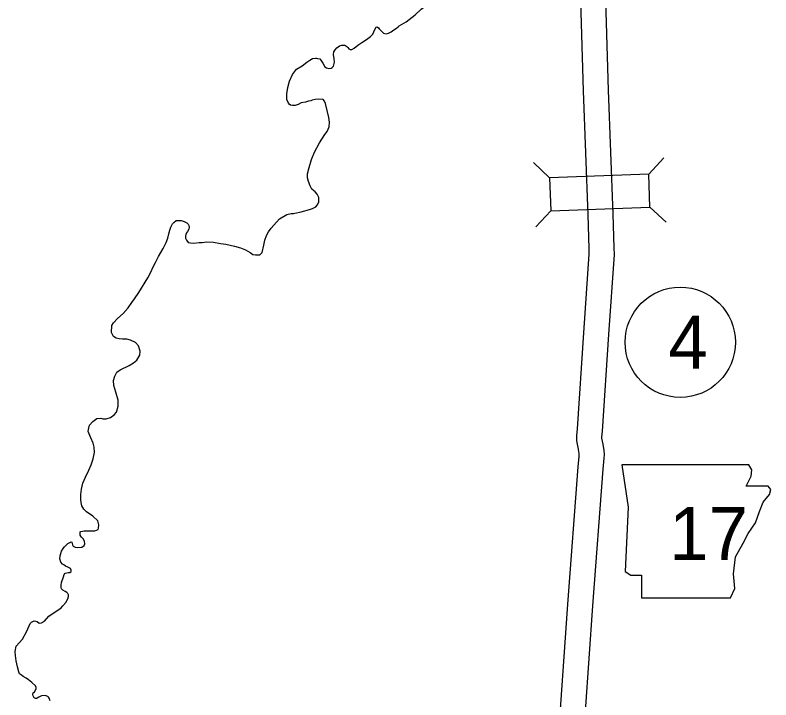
# Model space of a CAD drawing. Extents: x -939622 to -934222, y 1383701 to 1385301.
# Drawn here: x -936016.72 to -935989.58, y 1384392.03 to 1384416.62 of the extents above; entities that cross this region are included whole.
import ezdxf

# ---------------------------------------------------------------- set-up
doc = ezdxf.new("R2010")
doc.units = 0
for name, color, linetype in [('Level 10', 7, 'Continuous'), ('Level 20', 7, 'Continuous'), ('Level 21', 7, 'Continuous'), ('Level 27', 7, 'Continuous'), ('Level 9', 7, 'Continuous')]:
    doc.layers.add(name, color=color, linetype=linetype)

msp = doc.modelspace()

# ---------------------------------------------------------------- linework, layer by layer
at = {"layer": 'Level 10'}
for points in [[(-935998.703, 1384370.194), (-935998.479, 1384373.151), (-935998.287, 1384375.8), (-935997.988, 1384380.149), (-935997.714, 1384383.708), (-935997.428, 1384387.778), (-935997.14, 1384391.695), (-935996.871, 1384395.471), (-935996.5, 1384400.394), (-935996.465, 1384400.772), (-935996.462, 1384400.84), (-935996.462, 1384400.888), (-935996.473, 1384400.932), (-935996.492, 1384401.029), (-935996.554, 1384401.332), (-935996.554, 1384401.51), (-935996.527, 1384401.758), (-935996.298, 1384405.21), (-935996.104, 1384408.037), (-935996.111, 1384408.237), (-935996.147, 1384409.441), (-935996.308, 1384413.895), (-935996.42, 1384417.53)], [(-935997.805, 1384370.126), (-935997.581, 1384373.085), (-935997.389, 1384375.737), (-935997.091, 1384380.083), (-935996.816, 1384383.642), (-935996.53, 1384387.713), (-935996.242, 1384391.63), (-935995.974, 1384395.405), (-935995.603, 1384400.318), (-935995.566, 1384400.713), (-935995.562, 1384400.825), (-935995.563, 1384400.995), (-935995.593, 1384401.124), (-935995.61, 1384401.206), (-935995.654, 1384401.424), (-935995.654, 1384401.462), (-935995.63, 1384401.679), (-935995.4, 1384405.149), (-935995.203, 1384408.02), (-935995.211, 1384408.265), (-935995.248, 1384409.471), (-935995.409, 1384413.925), (-935995.52, 1384417.564)]]:
    msp.add_lwpolyline(points, dxfattribs=at)
at = {"layer": 'Level 20'}
for p, q in [((-935997.529, 1384410.779), (-935998.108, 1384411.319)), ((-935993.967, 1384410.908), (-935993.427, 1384411.487)), ((-935997.486, 1384409.592), (-935998.025, 1384409.012)), ((-935993.924, 1384409.72), (-935993.344, 1384409.181))]:
    msp.add_line(p, q, dxfattribs=at)
msp.add_lwpolyline([(-935993.967, 1384410.908), (-935997.529, 1384410.779), (-935997.486, 1384409.592), (-935993.924, 1384409.72)], close=True, dxfattribs=at)
at = {"layer": 'Level 21'}
msp.add_lwpolyline([(-935994.938, 1384400.468), (-935994.709, 1384398.945), (-935994.811, 1384396.636), (-935994.608, 1384396.509), (-935994.227, 1384396.509), (-935994.227, 1384395.697), (-935991.03, 1384395.697), (-935990.877, 1384396.027), (-935990.928, 1384396.56), (-935990.852, 1384397.169), (-935990.573, 1384397.651), (-935990.395, 1384398.006), (-935990.141, 1384398.387), (-935989.989, 1384398.793), (-935989.862, 1384399.123), (-935989.634, 1384399.402), (-935989.583, 1384399.58), (-935989.685, 1384399.707), (-935990.471, 1384399.707), (-935990.294, 1384400.062), (-935990.268, 1384400.29), (-935990.373, 1384400.466)], close=True, dxfattribs=at)
at = {"layer": 'Level 27'}
msp.add_circle((-935992.837, 1384404.868), 1.98, dxfattribs=at)
at = {"layer": 'Level 9'}
for points in [[(-936002.678, 1384416.375), (-936002.353, 1384416.628), (-936002.134, 1384416.834), (-936001.861, 1384417.035), (-936001.594, 1384417.118), (-936001.443, 1384417.105), (-936001.231, 1384417.015), (-936001.051, 1384417.03), (-936000.938, 1384417.06), (-936000.864, 1384417.102), (-936000.799, 1384417.227), (-936000.671, 1384417.444), (-936000.601, 1384417.696), (-936000.621, 1384418.084), (-936000.647, 1384418.272)], [(-936006.828, 1384413.383), (-936006.874, 1384413.415), (-936006.905, 1384413.45), (-936006.959, 1384413.581), (-936006.962, 1384413.788), (-936006.927, 1384414.017), (-936006.87, 1384414.247), (-936006.757, 1384414.485), (-936006.61, 1384414.676), (-936006.409, 1384414.793), (-936006.242, 1384414.921), (-936006.139, 1384414.999), (-936006.045, 1384415.059), (-936005.935, 1384415.074), (-936005.893, 1384415.072), (-936005.863, 1384415.061), (-936005.778, 1384415.045), (-936005.747, 1384415.001), (-936005.691, 1384414.928), (-936005.675, 1384414.889), (-936005.593, 1384414.753), (-936005.535, 1384414.725), (-936005.454, 1384414.7), (-936005.373, 1384414.709), (-936005.329, 1384414.737), (-936005.288, 1384414.786), (-936005.25, 1384414.922), (-936005.263, 1384415.048), (-936005.288, 1384415.201), (-936005.276, 1384415.294), (-936005.227, 1384415.371), (-936005.163, 1384415.439), (-936005.075, 1384415.508), (-936004.989, 1384415.531), (-936004.875, 1384415.534), (-936004.802, 1384415.488), (-936004.777, 1384415.45), (-936004.734, 1384415.406), (-936004.691, 1384415.383), (-936004.628, 1384415.385), (-936004.546, 1384415.433), (-936004.408, 1384415.533), (-936004.267, 1384415.633), (-936004.102, 1384415.74), (-936003.952, 1384415.844), (-936003.877, 1384415.933), (-936003.803, 1384416.1), (-936003.752, 1384416.18), (-936003.713, 1384416.196), (-936003.67, 1384416.164), (-936003.642, 1384416.123), (-936003.614, 1384416.088), (-936003.556, 1384416.029), (-936003.488, 1384415.965), (-936003.394, 1384415.938), (-936003.314, 1384415.967), (-936003.22, 1384416.021), (-936003.173, 1384416.052), (-936003.079, 1384416.115), (-936003.026, 1384416.147), (-936002.967, 1384416.197), (-936002.926, 1384416.231), (-936002.678, 1384416.375)], [(-936012.273, 1384406.656), (-936011.95, 1384407.185), (-936011.879, 1384407.32), (-936011.726, 1384407.649), (-936011.681, 1384407.734), (-936011.567, 1384407.954), (-936011.49, 1384408.091), (-936011.407, 1384408.235), (-936011.297, 1384408.451), (-936011.238, 1384408.609), (-936011.195, 1384408.767), (-936011.168, 1384408.9), (-936011.129, 1384409.003), (-936011.07, 1384409.119), (-936011.014, 1384409.172), (-936010.932, 1384409.243), (-936010.858, 1384409.242), (-936010.807, 1384409.244), (-936010.753, 1384409.239), (-936010.653, 1384409.206), (-936010.555, 1384409.152), (-936010.506, 1384409.105), (-936010.481, 1384409.061), (-936010.464, 1384409.004), (-936010.477, 1384408.935), (-936010.526, 1384408.852), (-936010.56, 1384408.8), (-936010.591, 1384408.736), (-936010.602, 1384408.676), (-936010.594, 1384408.607), (-936010.565, 1384408.53), (-936010.509, 1384408.456), (-936010.418, 1384408.435), (-936010.307, 1384408.432), (-936010.113, 1384408.447), (-936009.996, 1384408.456), (-936009.835, 1384408.479), (-936009.589, 1384408.465), (-936009.345, 1384408.421), (-936009.152, 1384408.393), (-936008.845, 1384408.324), (-936008.624, 1384408.255), (-936008.442, 1384408.188), (-936008.275, 1384408.091), (-936008.18, 1384408.025), (-936008.081, 1384408.003), (-936007.937, 1384408.008), (-936007.843, 1384408.097), (-936007.785, 1384408.358), (-936007.757, 1384408.533), (-936007.696, 1384408.697), (-936007.616, 1384408.84), (-936007.52, 1384408.963), (-936007.425, 1384409.077), (-936007.227, 1384409.302), (-936006.965, 1384409.454), (-936006.807, 1384409.498), (-936006.726, 1384409.497), (-936006.679, 1384409.502), (-936006.449, 1384409.547), (-936006.315, 1384409.584), (-936006.229, 1384409.614), (-936006.116, 1384409.647), (-936006.036, 1384409.673), (-936005.924, 1384409.731), (-936005.869, 1384409.792), (-936005.818, 1384409.902), (-936005.817, 1384410.07), (-936005.874, 1384410.183), (-936005.942, 1384410.271), (-936006.059, 1384410.361), (-936006.128, 1384410.491), (-936006.181, 1384410.64), (-936006.214, 1384410.777), (-936006.219, 1384410.921), (-936006.165, 1384411.145), (-936006.074, 1384411.433), (-936005.971, 1384411.698), (-936005.791, 1384412.025), (-936005.599, 1384412.325), (-936005.518, 1384412.435), (-936005.445, 1384412.6), (-936005.432, 1384412.777), (-936005.452, 1384412.936), (-936005.519, 1384413.19), (-936005.571, 1384413.441), (-936005.609, 1384413.521), (-936005.659, 1384413.582), (-936005.842, 1384413.601), (-936005.944, 1384413.589), (-936006.048, 1384413.559), (-936006.104, 1384413.542), (-936006.181, 1384413.522), (-936006.289, 1384413.495), (-936006.446, 1384413.463), (-936006.553, 1384413.409), (-936006.624, 1384413.383), (-936006.666, 1384413.373), (-936006.713, 1384413.368), (-936006.764, 1384413.367), (-936006.828, 1384413.383)], [(-936014.862, 1384396.594), (-936014.808, 1384396.602), (-936014.754, 1384396.606), (-936014.701, 1384396.638), (-936014.7, 1384396.692), (-936014.728, 1384396.751), (-936014.819, 1384396.791), (-936014.904, 1384396.825), (-936014.974, 1384396.874), (-936015.017, 1384396.908), (-936015.073, 1384396.973), (-936015.112, 1384397.089), (-936015.104, 1384397.203), (-936015.048, 1384397.37), (-936014.997, 1384397.468), (-936014.942, 1384397.53), (-936014.881, 1384397.589), (-936014.82, 1384397.647), (-936014.758, 1384397.682), (-936014.713, 1384397.702), (-936014.677, 1384397.691), (-936014.673, 1384397.646), (-936014.662, 1384397.592), (-936014.631, 1384397.548), (-936014.558, 1384397.517), (-936014.474, 1384397.504), (-936014.321, 1384397.512), (-936014.236, 1384397.571), (-936014.22, 1384397.638), (-936014.223, 1384397.725), (-936014.273, 1384397.811), (-936014.335, 1384397.872), (-936014.382, 1384397.943), (-936014.383, 1384398.009), (-936014.376, 1384398.06), (-936014.352, 1384398.079), (-936014.242, 1384398.1), (-936014.011, 1384398.095), (-936013.859, 1384398.105), (-936013.74, 1384398.147), (-936013.727, 1384398.199), (-936013.715, 1384398.317), (-936013.752, 1384398.463), (-936013.927, 1384398.623), (-936014.16, 1384398.779), (-936014.255, 1384398.881), (-936014.322, 1384399.002), (-936014.34, 1384399.116), (-936014.352, 1384399.224), (-936014.354, 1384399.398), (-936014.338, 1384399.591), (-936014.288, 1384399.806), (-936014.186, 1384400.028), (-936014.07, 1384400.281), (-936013.986, 1384400.467), (-936013.914, 1384400.685), (-936013.872, 1384400.906), (-936013.875, 1384401.104), (-936013.912, 1384401.247), (-936014.004, 1384401.434), (-936014.091, 1384401.66), (-936014.085, 1384401.735), (-936014.044, 1384401.892), (-936013.925, 1384402.025), (-936013.781, 1384402.131), (-936013.641, 1384402.144), (-936013.568, 1384402.12), (-936013.454, 1384402.117), (-936013.288, 1384402.167), (-936013.159, 1384402.261), (-936013.078, 1384402.362), (-936013.015, 1384402.58), (-936013.015, 1384402.788), (-936013.098, 1384403.083), (-936013.168, 1384403.315), (-936013.182, 1384403.492), (-936013.138, 1384403.656), (-936013.067, 1384403.79), (-936012.95, 1384403.878), (-936012.625, 1384404.034), (-936012.465, 1384404.126), (-936012.351, 1384404.222), (-936012.245, 1384404.403), (-936012.232, 1384404.553), (-936012.288, 1384404.738), (-936012.399, 1384404.861), (-936012.576, 1384404.946), (-936012.711, 1384404.975), (-936012.858, 1384404.983), (-936012.981, 1384404.995), (-936013.084, 1384405.016), (-936013.188, 1384405.082), (-936013.251, 1384405.215), (-936013.25, 1384405.477), (-936013.187, 1384405.572), (-936013.047, 1384405.717), (-936012.84, 1384405.906), (-936012.653, 1384406.104), (-936012.527, 1384406.294), (-936012.435, 1384406.426), (-936012.273, 1384406.656)], [(-936015.459, 1384392), (-936015.495, 1384392.089), (-936015.517, 1384392.13), (-936015.545, 1384392.151), (-936015.642, 1384392.19), (-936015.767, 1384392.177), (-936015.862, 1384392.133), (-936015.921, 1384392.095), (-936015.953, 1384392.079), (-936015.989, 1384392.078), (-936016.029, 1384392.104), (-936016.073, 1384392.178), (-936016.086, 1384392.228), (-936016.067, 1384392.28), (-936016.02, 1384392.323), (-936015.966, 1384392.421), (-936015.958, 1384392.472), (-936015.984, 1384392.538), (-936016.116, 1384392.654), (-936016.239, 1384392.744), (-936016.324, 1384392.804), (-936016.431, 1384392.87), (-936016.489, 1384392.914), (-936016.554, 1384392.969), (-936016.589, 1384393.04), (-936016.636, 1384393.213), (-936016.681, 1384393.431), (-936016.707, 1384393.626), (-936016.717, 1384393.767), (-936016.684, 1384393.954), (-936016.457, 1384394.213), (-936016.301, 1384394.5), (-936016.182, 1384394.768), (-936016.124, 1384394.821), (-936016.083, 1384394.849), (-936016.038, 1384394.862), (-936015.975, 1384394.861), (-936015.927, 1384394.838), (-936015.859, 1384394.789), (-936015.773, 1384394.795), (-936015.663, 1384394.855), (-936015.51, 1384395.034), (-936015.063, 1384395.338), (-936014.999, 1384395.403), (-936014.894, 1384395.527), (-936014.82, 1384395.661), (-936014.804, 1384395.739), (-936014.803, 1384395.806), (-936014.823, 1384395.85), (-936014.866, 1384395.888), (-936014.918, 1384395.923), (-936015.009, 1384395.974), (-936015.049, 1384396.015), (-936015.065, 1384396.069), (-936015.068, 1384396.144), (-936015.047, 1384396.246), (-936014.983, 1384396.45), (-936014.953, 1384396.529), (-936014.918, 1384396.575), (-936014.862, 1384396.594)]]:
    msp.add_lwpolyline(points, dxfattribs=at)

# ---------------------------------------------------------------- texts
at = {"layer": 'Level 21'}
msp.add_text('17', height=1.9008, dxfattribs=at).set_placement((-935993.234, 1384397.052))
at = {"layer": 'Level 27'}
msp.add_text('4', height=1.901, dxfattribs=at).set_placement((-935993.262, 1384403.918))

doc.saveas('drawing.dxf')
